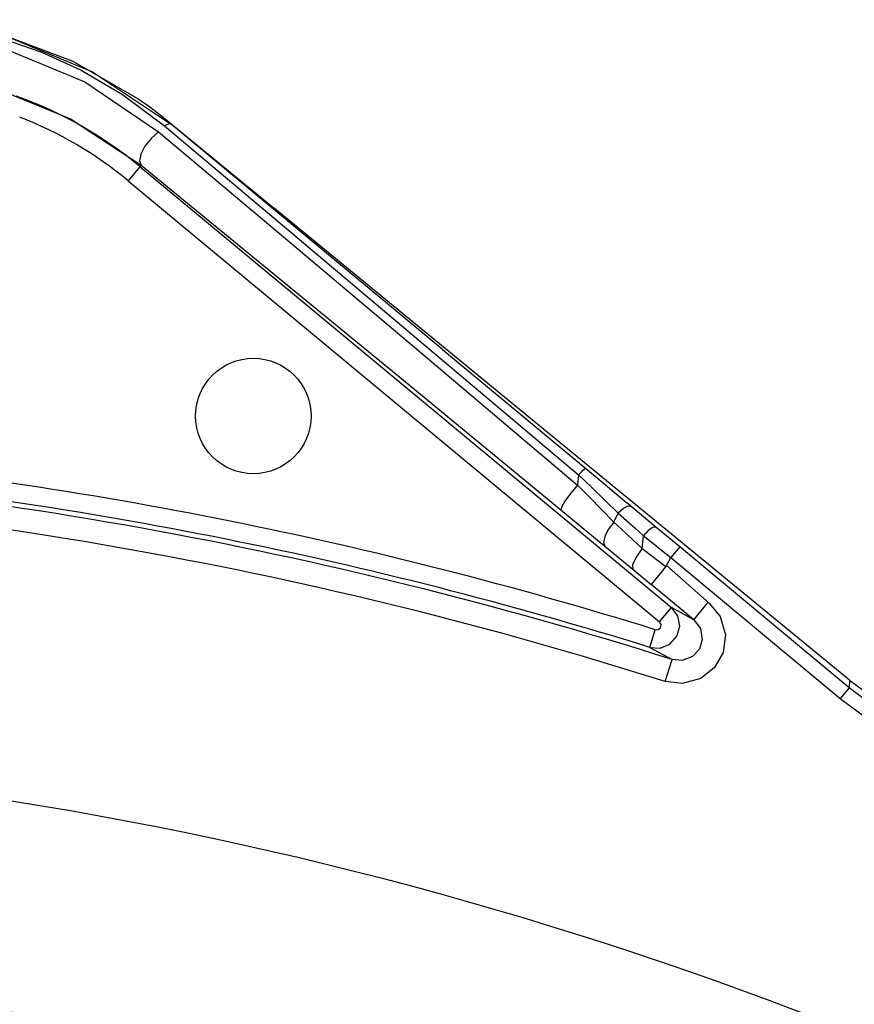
# Model space of a CAD drawing. Extents: x 40.7 to 137.4, y -250.8 to -221.5.
# Tile 293 of 320: x 123.147 to 123.1911, y -237.7536 to -237.7015. Entities that reach past the tile are written whole.
import ezdxf

# ---------------------------------------------------------------- set-up
doc = ezdxf.new("R2010")
doc.units = 0
doc.header["$MEASUREMENT"] = 0
doc.layers.get('0').update_dxf_attribs({"linetype": 'CONTINUOUS'})

msp = doc.modelspace()

# ---------------------------------------------------------------- linework, layer by layer
at = {"color": 6, "linetype": 'Continuous'}
for p, q in [((123.149840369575, -237.703732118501), (123.1532966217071, -237.7057268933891)), ((123.1508875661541, -237.7043016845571), (123.1550613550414, -237.7070934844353)), ((123.1532966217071, -237.7057268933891), (123.1538312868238, -237.7061074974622)), ((123.1549051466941, -237.7069406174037), (123.1561901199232, -237.7079956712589)), ((123.1550613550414, -237.7070934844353), (123.1549051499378, -237.7069406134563)), ((123.1561901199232, -237.7079956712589), (123.1605026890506, -237.7115306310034)), ((123.1534571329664, -237.7092425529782), (123.1527712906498, -237.7100688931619)), ((123.1533949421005, -237.7093174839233), (123.1814633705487, -237.7326135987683)), ((123.1527712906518, -237.7100688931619), (123.1808397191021, -237.7333650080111)), ((123.1908649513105, -237.7364589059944), (123.1605027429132, -237.7115305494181)), ((123.1681162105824, -237.719052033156), (123.1765022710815, -237.726144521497)), ((123.1693756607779, -237.7189761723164), (123.1777461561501, -237.7259414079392)), ((123.1765454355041, -237.7256039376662), (123.1765304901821, -237.7257835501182)), ((123.1765454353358, -237.7256039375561), (123.1772523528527, -237.7262731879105)), ((123.1765304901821, -237.7257835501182), (123.1765022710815, -237.726144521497)), ((123.1777461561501, -237.7259414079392), (123.1791088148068, -237.7270800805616)), ((123.1806409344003, -237.7283622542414), (123.1791088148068, -237.7270800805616)), ((123.1756169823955, -237.7274588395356), (123.1771579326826, -237.7287276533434)), ((123.178411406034, -237.7280962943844), (123.178655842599, -237.7276214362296)), ((123.178655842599, -237.7276214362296), (123.179521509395, -237.7284048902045)), ((123.1784120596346, -237.7280969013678), (123.1788004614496, -237.7284579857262)), ((123.1771579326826, -237.7287276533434), (123.1794160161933, -237.7305792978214)), ((123.1788004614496, -237.7284579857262), (123.1794009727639, -237.7290130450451)), ((123.179521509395, -237.7284048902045), (123.1799811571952, -237.7288174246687)), ((123.1819024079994, -237.7294136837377), (123.1806409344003, -237.7283622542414)), ((123.1794009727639, -237.7290130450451), (123.1799218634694, -237.729490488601)), ((123.1799218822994, -237.7294905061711), (123.1799811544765, -237.7288174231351)), ((123.179921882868, -237.7294905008), (123.1811756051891, -237.7304497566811)), ((123.1819024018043, -237.7294136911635), (123.1814342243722, -237.729977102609)), ((123.1908504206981, -237.7368498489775), (123.1819024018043, -237.7294136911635)), ((123.1812043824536, -237.7303966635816), (123.181434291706, -237.7299770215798)), ((123.181434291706, -237.7299770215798), (123.190382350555, -237.7374131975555)), ((123.1794160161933, -237.7305792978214), (123.1803960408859, -237.7313890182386)), ((123.1811756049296, -237.7304497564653), (123.1803960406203, -237.7313890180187)), ((123.1812043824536, -237.7303966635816), (123.1834507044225, -237.7323855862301)), ((123.1826499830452, -237.7332597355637), (123.1803960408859, -237.7313890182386)), ((123.1826499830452, -237.7332597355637), (123.1834295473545, -237.7323204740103)), ((123.1808397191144, -237.7333650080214), (123.1814633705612, -237.7326135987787)), ((123.1826499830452, -237.7332597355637), (123.1814633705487, -237.7326135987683)), ((123.1803212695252, -237.7347184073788), (123.1806112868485, -237.7337860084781)), ((123.1803215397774, -237.7347174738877), (123.1815012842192, -237.7353615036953)), ((123.1811315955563, -237.7365258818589), (123.1815010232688, -237.7353623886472)), ((123.1908646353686, -237.7364587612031), (123.190850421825, -237.7368498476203)), ((123.1908504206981, -237.7368498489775), (123.1903822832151, -237.7374132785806))]:
    msp.add_line(p, q, dxfattribs=at)
for points in [[(123.1421914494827, -237.7015490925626), (123.1461055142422, -237.702327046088), (123.149840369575, -237.703732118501)], [(123.1422648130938, -237.7016188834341), (123.1465936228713, -237.7025241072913), (123.1508875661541, -237.7043016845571)], [(123.1422473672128, -237.7017694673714), (123.1441368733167, -237.7020670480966), (123.1461024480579, -237.7025499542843), (123.1481533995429, -237.7032544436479), (123.1502854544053, -237.7042242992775), (123.1524739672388, -237.7055080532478), (123.1546797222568, -237.7071561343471)], [(123.1422866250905, -237.7022687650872), (123.1463986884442, -237.7031336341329), (123.1504743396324, -237.7048364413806), (123.1543754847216, -237.7074786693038)], [(123.1420363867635, -237.7044266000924), (123.1458724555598, -237.7052184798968), (123.1497270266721, -237.7067862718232), (123.1534571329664, -237.7092425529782)], [(123.1538312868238, -237.7061074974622), (123.1543679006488, -237.7065118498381), (123.1549051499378, -237.7069406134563)], [(123.1550614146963, -237.7070934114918), (123.1549655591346, -237.7070587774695), (123.1548347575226, -237.707079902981), (123.1546796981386, -237.7071562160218)], [(123.1546797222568, -237.7071561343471), (123.1611302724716, -237.712591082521), (123.1686777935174, -237.7189588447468), (123.1765454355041, -237.7256039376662)], [(123.1693756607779, -237.7189761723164), (123.1618007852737, -237.7126813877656), (123.1550613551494, -237.7070934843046)], [(123.1543754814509, -237.707478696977), (123.1539917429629, -237.7078037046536), (123.1536492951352, -237.7082367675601), (123.1534362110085, -237.7086577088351), (123.1533678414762, -237.7090086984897), (123.1534578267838, -237.7092415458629)], [(123.1543754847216, -237.7074786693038), (123.1607370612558, -237.7128262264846), (123.1681162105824, -237.719052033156)], [(123.1534571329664, -237.7092425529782), (123.1599182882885, -237.7145310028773), (123.1673066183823, -237.7206044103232), (123.1756169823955, -237.7274588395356)], [(123.1769469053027, -237.7252759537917), (123.1768696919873, -237.7253008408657), (123.1767270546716, -237.7254183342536), (123.1765451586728, -237.7256043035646)], [(123.176502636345, -237.7261441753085), (123.1761327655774, -237.7265847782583), (123.1758284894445, -237.727000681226), (123.1756479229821, -237.7273074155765), (123.1756173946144, -237.7274582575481)], [(123.1784114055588, -237.7280962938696), (123.177773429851, -237.7274404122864), (123.1771369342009, -237.7267890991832), (123.1765022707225, -237.7261445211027)], [(123.1772523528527, -237.7262731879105), (123.1779533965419, -237.7269438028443), (123.1786558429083, -237.7276214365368)], [(123.1793366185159, -237.7272706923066), (123.1791681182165, -237.7272498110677), (123.1789226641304, -237.7273734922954), (123.1786558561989, -237.7276214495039)], [(123.1784120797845, -237.7280970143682), (123.1781283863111, -237.7284868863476), (123.1779403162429, -237.7288676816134), (123.1778767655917, -237.7291794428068), (123.1779479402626, -237.729375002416)], [(123.1806409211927, -237.7283622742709), (123.1804796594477, -237.7283769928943), (123.180237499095, -237.728547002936), (123.1799811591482, -237.728817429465)], [(123.1799811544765, -237.7288174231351), (123.1804562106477, -237.7291976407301), (123.1809422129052, -237.7295854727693), (123.181434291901, -237.7299770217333)], [(123.179921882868, -237.7294905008), (123.1795936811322, -237.7299577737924), (123.1794071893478, -237.730353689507), (123.1794159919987, -237.73057932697)], [(123.1803215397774, -237.7347174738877), (123.1808743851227, -237.7347561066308), (123.181386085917, -237.7345464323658), (123.1817527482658, -237.7341327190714), (123.1818997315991, -237.7335999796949), (123.1817966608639, -237.7330566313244), (123.1814629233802, -237.7326141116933)], [(123.1834507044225, -237.7323855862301), (123.1840453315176, -237.7330872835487), (123.1843119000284, -237.7340567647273), (123.1841876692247, -237.734987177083), (123.1837376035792, -237.73578144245), (123.1830084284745, -237.7363634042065), (123.182031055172, -237.7366361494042), (123.1811308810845, -237.7365256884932)], [(123.1806111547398, -237.7337859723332), (123.1807649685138, -237.7337831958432), (123.1808927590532, -237.7336802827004), (123.1809254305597, -237.733515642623), (123.1808397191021, -237.7333650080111)], [(123.1826495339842, -237.7332602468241), (123.182999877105, -237.7337291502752), (123.1830950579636, -237.7342975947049), (123.182938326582, -237.734810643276), (123.1825777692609, -237.7352029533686), (123.1820309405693, -237.7354110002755), (123.1815012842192, -237.7353615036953)], [(123.1908646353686, -237.7364587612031), (123.1928700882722, -237.7379408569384), (123.1950158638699, -237.7392104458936), (123.197279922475, -237.7402545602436)], [(123.1973512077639, -237.740727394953), (123.1950539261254, -237.7396624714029), (123.1928792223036, -237.7383653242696), (123.190850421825, -237.7368498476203)], [(123.190382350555, -237.7374131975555), (123.1924717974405, -237.7389739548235), (123.1947117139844, -237.7403099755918), (123.1970778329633, -237.7414069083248)]]:
    msp.add_lwpolyline(points, dxfattribs=at)
msp.add_circle((123.1593761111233, -237.7224957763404), 0.003052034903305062, dxfattribs=at)
for centre, radius, start, end in [((123.1395404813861, -237.7260100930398), 0.02169306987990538, 50.3081496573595, 70.30804911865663), ((123.1395404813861, -237.7260100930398), 0.02071656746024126, 50.30814966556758, 68.78957287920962), ((123.1137926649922, -237.9486063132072), 0.2249722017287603, 72.72202903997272, 84.57814730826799), ((123.1137926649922, -237.9486063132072), 0.223735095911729, 72.38452378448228, 87.21293453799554), ((123.1137926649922, -237.9486063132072), 0.2239957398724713, 72.721994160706, 84.57817948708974), ((123.1137926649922, -237.9486063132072), 0.2225143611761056, 72.38471425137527, 87.2129499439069)]:
    msp.add_arc(centre, radius, start, end, dxfattribs=at)
at = {"color": 155}
for radius, start, end in [(0.2083655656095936, 64.44620732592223, 91.47960150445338), (0.1973534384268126, 66.93128695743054, 93.94733391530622), (0.1969391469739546, 66.78897286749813, 94.76588463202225), (0.1965825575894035, 66.79053304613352, 94.76597793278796), (0.1953388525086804, 68.08734185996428, 95.7322151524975)]:
    msp.add_arc((123.1137926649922, -237.9486063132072), radius, start, end, dxfattribs=at)

doc.saveas('drawing.dxf')
